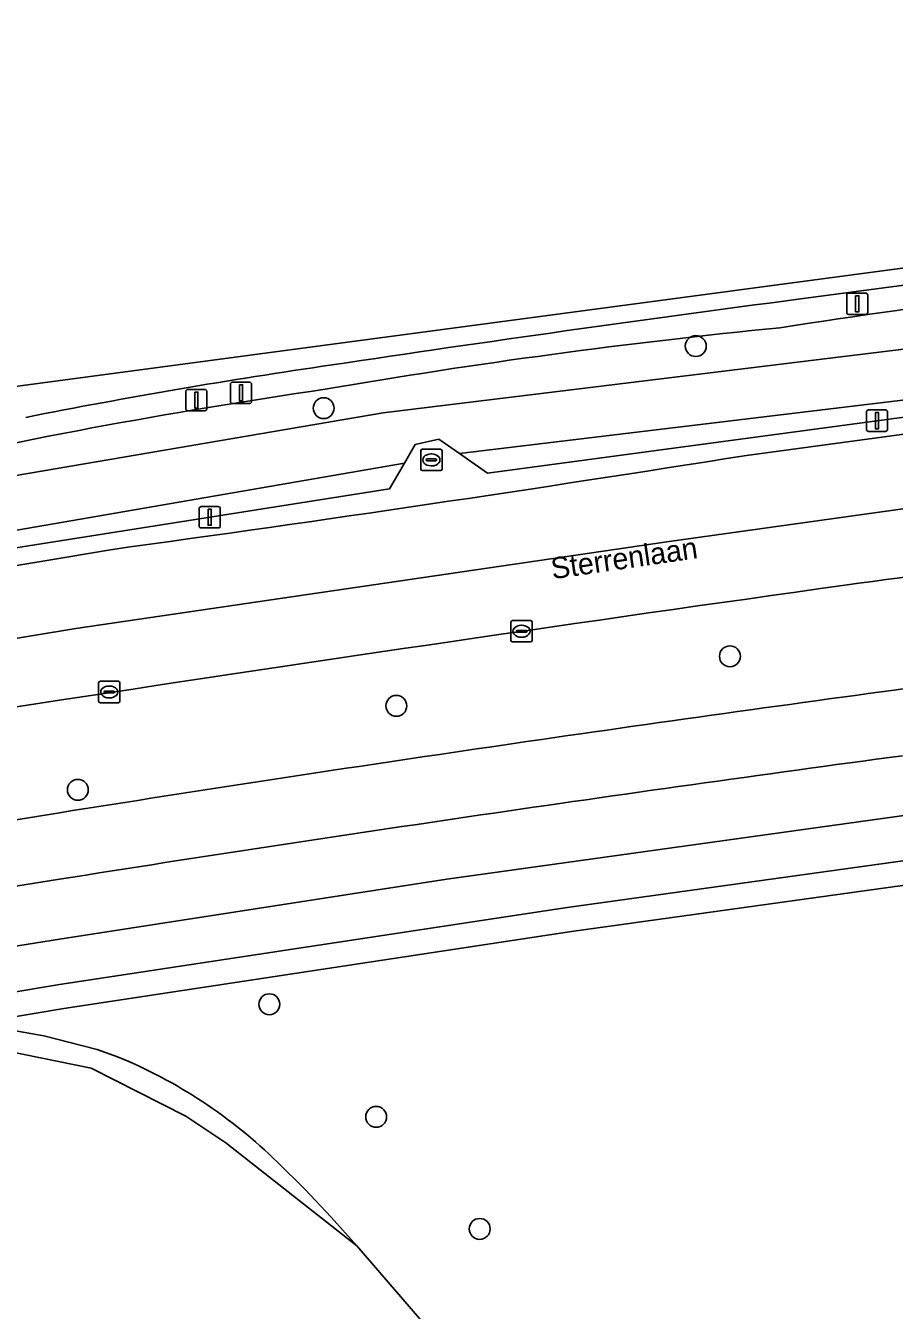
# Model space of a CAD drawing. Extents: x 162184 to 163154, y 385507 to 386516.
# Drawn here: x 162998.4 to 163039.1, y 386455.6 to 386515.8 of the extents above; entities that cross this region are included whole.
import ezdxf

# ---------------------------------------------------------------- set-up
doc = ezdxf.new("R2010")
doc.units = 0
for name, color, linetype in [('IMGEO_Berm_groen', 7, 'Continuous'), ('IMGEO_Boom', 7, 'Continuous'), ('IMGEO_Erf', 7, 'Continuous'), ('IMGEO_Fietspad_gesloten', 7, 'Continuous'), ('IMGEO_Groenvoorziening', 7, 'Continuous'), ('IMGEO_Hek', 7, 'Continuous'), ('IMGEO_Kolk', 7, 'Continuous'), ('IMGEO_Lichtmast', 7, 'Continuous'), ('IMGEO_Oever', 7, 'Continuous'), ('IMGEO_Openbare_ruimte_label', 7, 'Continuous'), ('IMGEO_OVBaan_gesloten', 7, 'Continuous'), ('IMGEO_Rijbaan_regionaal_gesloten', 7, 'Continuous'), ('IMGEO_Rioolput', 7, 'Continuous'), ('IMGEO_Verkeersbordpaal', 7, 'Continuous'), ('IMGEO_Voetpad_open', 7, 'Continuous'), ('IMGEO_Waterloop', 7, 'Continuous')]:
    doc.layers.add(name, color=color, linetype=linetype)

msp = doc.modelspace()

# ---------------------------------------------------------------- linework, layer by layer
at = {"layer": 'IMGEO_Berm_groen'}
for points in [[(163090.222, 386509.759), (163070.815, 386507.617), (163054.145, 386505.554), (163034.582, 386502.963)], [(163032.158, 386495.646), (163054.052, 386498.606), (163067.823, 386500.303), (163086.882, 386502.443), (163086.598, 386505.607), (163110.228, 386508.183)], [(163043.955, 386498.041), (163020.028, 386494.825), (163018.714, 386495.739), (163017.758, 386496.404), (163016.639, 386496.161), (163016.14, 386495.289), (163015.448, 386494.08), (162981.241, 386488.693)], [(162970.047, 386485.813), (163002.376, 386491.236)], [(163000, 386484.191), (162996.147, 386483.598), (162993.117, 386483.088), (162984.016, 386476.389), (162992.923, 386477.786), (163000, 386478.927)], [(163000, 386475.815), (162993.065, 386474.702), (162970.893, 386471.238), (162971.096, 386468.249), (162985.135, 386470.628), (163000, 386473.005), (163018.134, 386475.807), (163054.211, 386480.835), (163075.43, 386483.406)]]:
    msp.add_lwpolyline(points, dxfattribs=at)
for centre, radius, start, end in [((163094.389, 386112.599), 393.73, 95.64561, 98.86349), ((163189.638, 385323.227), 1189.882, 97.487605, 98.549119), ((163062.785, 386206.587), 296.467, 95.62563, 99.77933), ((163053.692, 386217.583), 285.258, 98.25128, 101.17438), ((163051.566, 386229.363), 272.212, 98.2663, 102.92433), ((162803.899, 387934.375), 1456.723, 277.830836, 279.015014), ((163347.283, 384227.232), 2283.554, 96.773947, 97.815169), ((163222.442, 385239.623), 1258.47, 96.248667, 98.377933), ((163427.349, 383694.382), 2822.35, 97.954577, 98.709003), ((163261.094, 384836.06), 1663.485, 97.669768, 99.030263), ((163269.625, 384772.083), 1724.935, 97.668076, 98.992794)]:
    msp.add_arc(centre, radius, start, end, dxfattribs=at)
at = {"layer": 'IMGEO_Boom'}
for centre in [(163029.784, 386500.768), (163012.362, 386497.863), (163031.384, 386486.246), (163015.765, 386483.926), (163000.853, 386479.998), (163009.818, 386469.958), (163014.82, 386464.688), (163019.668, 386459.443)]:
    msp.add_circle(centre, 0.489, dxfattribs=at)
at = {"layer": 'IMGEO_Erf'}
for points in [[(163002.712, 386467.501), (163001.756, 386467.842), (162999.262, 386468.477), (162997.489, 386468.786), (162995.824, 386469.032), (162993.927, 386469.309), (162992.151, 386469.571), (162989.841, 386469.185), (162937.766, 386460.481), (162934.477, 386459.931), (162894.907, 386453.027), (162819.461, 386440.236), (162799.345, 386437.091), (162771.737, 386433.026), (162747.295, 386430.111), (162736.141, 386429.087), (162728.219, 386428.267), (162728.615, 386423.374), (162731.201, 386390.943), (162756.092, 386378.524)], [(163040.166, 386426.923), (163038.926, 386425.84), (163037.419, 386427.543), (163038.66, 386428.736), (163037.001, 386430.691), (163033.145, 386427.421), (163031.636, 386429.187), (163035.876, 386432.926), (163034.57, 386434.717), (163013.916, 386458.655), (163012.707, 386459.987), (163011.476, 386461.297), (163010.203, 386462.563)]]:
    msp.add_lwpolyline(points, dxfattribs=at)
msp.add_arc((162993.83, 386445.876), 23.378, 45.54417, 67.67081, dxfattribs=at)
at = {"layer": 'IMGEO_Fietspad_gesloten'}
for points in [[(163000, 386478.927), (162992.923, 386477.786), (162984.016, 386476.389), (162973.162, 386474.527), (162970.991, 386474.218), (162967.61, 386473.691), (162967.159, 386478.639), (162965.579, 386478.378), (162964.188, 386478.149)], [(162943.022, 386474.606), (162940.739, 386474.161), (162940.215, 386474.058), (162940.947, 386469.283), (162937.644, 386468.676), (162936.93, 386465.635), (162940.825, 386466.29), (162967.915, 386470.753), (162970.182, 386471.127), (162970.893, 386471.238), (162993.065, 386474.702), (163000, 386475.815)]]:
    msp.add_lwpolyline(points, dxfattribs=at)
for centre, radius, start, end in [((163222.442, 385239.623), 1258.47, 96.248667, 98.377933), ((163261.094, 384836.06), 1663.485, 97.669768, 99.030263), ((163269.625, 384772.083), 1724.935, 97.668076, 98.992794)]:
    msp.add_arc(centre, radius, start, end, dxfattribs=at)
at = {"layer": 'IMGEO_Groenvoorziening'}
for points in [[(163148.17, 386456.302), (163147.38, 386459.934), (163140.941, 386485.551), (163140.457, 386487.982), (163129.35, 386486.788), (163090.875, 386483.003), (163063.946, 386479.919), (163050.151, 386478.158), (163023.761, 386474.484), (163000, 386470.883), (162992.151, 386469.571), (162993.927, 386469.309), (162995.824, 386469.032), (163000.202, 386469.764), (163023.963, 386473.365), (163050.353, 386477.039)], [(163101.352, 386469.525), (163102.023, 386467.976), (163104.974, 386471.053), (163104.018, 386472.31), (163115.143, 386481.322), (163129.854, 386465.873), (163146.377, 386449.712), (163146.735, 386451.276), (163146.956, 386453.171), (163146.943, 386455.114), (163146.768, 386456.622), (163139.537, 386486.568), (163091.077, 386481.884), (163064.148, 386478.8), (163050.353, 386477.039), (163023.963, 386473.365), (163000.202, 386469.764), (162995.824, 386469.032), (162997.489, 386468.786), (162999.262, 386468.477), (163001.756, 386467.842), (163002.712, 386467.501)], [(163010.203, 386462.563), (163011.476, 386461.297), (163012.707, 386459.987), (163013.916, 386458.655), (163034.57, 386434.717), (163035.876, 386432.926), (163031.636, 386429.187), (163033.145, 386427.421), (163037.001, 386430.691), (163038.66, 386428.736), (163037.419, 386427.543), (163038.926, 386425.84), (163040.166, 386426.923)]]:
    msp.add_lwpolyline(points, dxfattribs=at)
msp.add_arc((162993.83, 386445.876), 23.378, 45.54417, 67.67081, dxfattribs=at)
at = {"layer": 'IMGEO_Hek'}
for points in [[(162990.043, 386468.066), (162994.056, 386468.152), (162997.496, 386467.771), (163001.47, 386466.971), (163005.912, 386464.716), (163007.778, 386463.471)], [(163013.916, 386458.655), (163007.778, 386463.471)], [(163013.916, 386458.655), (163034.57, 386434.717)]]:
    msp.add_lwpolyline(points, dxfattribs=at)
at = {"layer": 'IMGEO_Kolk'}
for p, q in [((163021.126, 386486.992), (163021.126, 386487.844)), ((163021.201, 386487.918), (163022.053, 386487.918)), ((163021.614, 386487.698), (163021.639, 386487.698)), ((163022.127, 386487.844), (163022.127, 386486.992)), ((163021.385, 386487.412), (163021.385, 386487.424)), ((163021.823, 386487.375), (163021.425, 386487.375)), ((163021.428, 386487.461), (163021.826, 386487.461)), ((163021.637, 386487.138), (163021.612, 386487.138)), ((163021.869, 386487.424), (163021.869, 386487.412)), ((163022.053, 386486.918), (163021.201, 386486.918)), ((163001.821, 386484.15), (163001.821, 386485.002)), ((163001.896, 386485.076), (163002.748, 386485.076)), ((163002.309, 386484.856), (163002.334, 386484.856)), ((163002.822, 386485.002), (163002.822, 386484.15)), ((163002.08, 386484.57), (163002.08, 386484.582)), ((163002.518, 386484.533), (163002.12, 386484.533)), ((163002.123, 386484.619), (163002.521, 386484.619)), ((163002.332, 386484.296), (163002.307, 386484.296)), ((163002.564, 386484.582), (163002.564, 386484.57)), ((163002.748, 386484.076), (163001.896, 386484.076))]:
    msp.add_line(p, q, dxfattribs=at)
for points in [[(163021.126, 386486.992), (163021.126, 386487.844)], [(163021.201, 386487.918), (163022.053, 386487.918)], [(163022.127, 386487.844), (163022.127, 386486.992)], [(163022.053, 386486.918), (163021.201, 386486.918)], [(163001.821, 386484.15), (163001.821, 386485.002)], [(163001.896, 386485.076), (163002.748, 386485.076)], [(163002.822, 386485.002), (163002.822, 386484.15)], [(163002.748, 386484.076), (163001.896, 386484.076)]]:
    msp.add_lwpolyline(points, dxfattribs=at)
for centre, radius, start, end in [((163021.203, 386487.842), 0.0765, 91.55205, 178.44795), ((163021.203, 386487.842), 0.0765, 91.55205, 178.44795), ((163022.051, 386487.842), 0.0765, 1.55205, 88.44795), ((163022.051, 386487.842), 0.0765, 1.55205, 88.44795), ((163021.425, 386487.421), 0.0403, 85.87752, 175.75265), ((163021.422, 386487.411), 0.0366, 178.93798, 274.71019), ((163021.826, 386487.418), 0.043, 264.86636, 352.45326), ((163021.83, 386487.423), 0.0386, 1.73085, 96.63898), ((163021.203, 386486.994), 0.0765, 181.55205, 268.44795), ((163021.203, 386486.994), 0.0765, 181.55205, 268.44795), ((163022.051, 386486.994), 0.0765, 271.55205, 358.44795), ((163022.051, 386486.994), 0.0765, 271.55205, 358.44795), ((163001.898, 386485), 0.0765, 91.55205, 178.44795), ((163001.898, 386485), 0.0765, 91.55205, 178.44795), ((163002.746, 386485), 0.0765, 1.55205, 88.44795), ((163002.746, 386485), 0.0765, 1.55205, 88.44795), ((163001.898, 386484.152), 0.0765, 181.55205, 268.44795), ((163001.898, 386484.152), 0.0765, 181.55205, 268.44795), ((163002.12, 386484.579), 0.0403, 85.87752, 175.75265), ((163002.117, 386484.569), 0.0366, 178.93798, 274.71019), ((163002.521, 386484.576), 0.043, 264.86636, 352.45326), ((163002.525, 386484.581), 0.0386, 1.73085, 96.63898), ((163002.746, 386484.152), 0.0765, 271.55205, 358.44795), ((163002.746, 386484.152), 0.0765, 271.55205, 358.44795)]:
    msp.add_arc(centre, radius, start, end, dxfattribs=at)
for centre, major_axis, ratio, start_param, end_param in [((163021.613, 386487.418), (-0.387, 0.002), 0.722429, 4.712389, 7.853982), ((163021.638, 386487.418), (-0.39, 0.002), 0.717154, 1.570796, 4.712389), ((163002.308, 386484.576), (-0.387, 0.002), 0.722429, 4.712389, 7.853982), ((163002.333, 386484.576), (-0.39, 0.002), 0.717154, 1.570796, 4.712389)]:
    msp.add_ellipse(centre, major_axis=major_axis, ratio=ratio, start_param=start_param, end_param=end_param, dxfattribs=at)
at = {"layer": 'IMGEO_Lichtmast'}
for p, q in [((163036.85, 386502.35), (163036.85, 386503.15)), ((163036.85, 386503.15), (163036.85, 386502.35)), ((163036.95, 386503.25), (163037.74, 386503.25)), ((163037.74, 386503.25), (163036.95, 386503.25)), ((163037.84, 386503.15), (163037.84, 386502.35)), ((163037.84, 386502.35), (163037.84, 386503.15)), ((163037.74, 386502.25), (163036.95, 386502.25)), ((163036.95, 386502.25), (163037.74, 386502.25)), ((163005.905, 386497.84), (163005.905, 386498.64)), ((163005.905, 386498.64), (163005.905, 386497.84)), ((163006.005, 386498.74), (163006.795, 386498.74)), ((163006.795, 386498.74), (163006.005, 386498.74)), ((163006.895, 386498.64), (163006.895, 386497.84)), ((163006.895, 386497.84), (163006.895, 386498.64)), ((163006.795, 386497.74), (163006.005, 386497.74)), ((163006.005, 386497.74), (163006.795, 386497.74)), ((163037.774, 386496.877), (163037.774, 386497.677)), ((163037.774, 386497.677), (163037.774, 386496.877)), ((163037.874, 386497.777), (163038.664, 386497.777)), ((163038.664, 386497.777), (163037.874, 386497.777)), ((163038.764, 386497.677), (163038.764, 386496.877)), ((163038.764, 386496.877), (163038.764, 386497.677)), ((163038.664, 386496.777), (163037.874, 386496.777)), ((163037.874, 386496.777), (163038.664, 386496.777)), ((163006.532, 386492.354), (163006.532, 386493.154)), ((163006.532, 386493.154), (163006.532, 386492.354)), ((163006.632, 386493.254), (163007.422, 386493.254)), ((163007.422, 386493.254), (163006.632, 386493.254)), ((163007.522, 386493.154), (163007.522, 386492.354)), ((163007.522, 386492.354), (163007.522, 386493.154)), ((163007.422, 386492.254), (163006.632, 386492.254)), ((163006.632, 386492.254), (163007.422, 386492.254))]:
    msp.add_line(p, q, dxfattribs=at)
for points in [[(163037.27, 386503.125), (163037.42, 386503.125), (163037.42, 386502.375), (163037.27, 386502.375), (163037.27, 386503.125)], [(163006.325, 386498.615), (163006.475, 386498.615), (163006.475, 386497.865), (163006.325, 386497.865), (163006.325, 386498.615)], [(163038.194, 386497.652), (163038.344, 386497.652), (163038.344, 386496.902), (163038.194, 386496.902), (163038.194, 386497.652)], [(163006.952, 386493.129), (163007.102, 386493.129), (163007.102, 386492.379), (163006.952, 386492.379), (163006.952, 386493.129)]]:
    msp.add_lwpolyline(points, dxfattribs=at)
for centre, start, end in [((163036.95, 386503.15), 90, 180), ((163036.95, 386503.15), 90, 180), ((163037.74, 386503.15), 0, 90), ((163037.74, 386503.15), 360, 90), ((163036.95, 386502.35), 180, 270), ((163036.95, 386502.35), 180, 270), ((163037.74, 386502.35), 270, 0), ((163037.74, 386502.35), 270, 0), ((163006.005, 386498.64), 90, 180), ((163006.005, 386498.64), 90, 180), ((163006.795, 386498.64), 0, 90), ((163006.795, 386498.64), 360, 90), ((163006.005, 386497.84), 180, 270), ((163006.005, 386497.84), 180, 270), ((163006.795, 386497.84), 270, 0), ((163006.795, 386497.84), 270, 0), ((163037.874, 386497.677), 90, 180), ((163037.874, 386497.677), 90, 180), ((163038.664, 386497.677), 0, 90), ((163038.664, 386497.677), 360, 90), ((163037.874, 386496.877), 180, 270), ((163037.874, 386496.877), 180, 270), ((163038.664, 386496.877), 270, 0), ((163038.664, 386496.877), 270, 0), ((163006.632, 386493.154), 90, 180), ((163006.632, 386493.154), 90, 180), ((163007.422, 386493.154), 0, 90), ((163007.422, 386493.154), 360, 90), ((163006.632, 386492.354), 180, 270), ((163006.632, 386492.354), 180, 270), ((163007.422, 386492.354), 270, 0), ((163007.422, 386492.354), 270, 0)]:
    msp.add_arc(centre, 0.1, start, end, dxfattribs=at)
at = {"layer": 'IMGEO_Oever'}
for points in [[(162990.682, 386494.679), (162980.783, 386492.343), (162980.481, 386491.728), (163015.153, 386497.65), (163081.749, 386505.788)], [(163059.035, 386500.072), (163082.039, 386502.808), (163081.986, 386503.355), (163018.714, 386495.739), (163020.028, 386494.825), (163043.955, 386498.041)], [(163015.448, 386494.08), (163016.14, 386495.289), (162980.287, 386489.093)], [(162981.241, 386488.693), (163015.448, 386494.08)]]:
    msp.add_lwpolyline(points, dxfattribs=at)
for centre, radius, start, end in [((163094.389, 386112.599), 393.73, 95.64561, 98.86349), ((163062.785, 386206.587), 296.467, 95.62563, 99.77933), ((163051.566, 386229.363), 272.212, 98.2663, 102.92433)]:
    msp.add_arc(centre, radius, start, end, dxfattribs=at)
at = {"layer": 'IMGEO_OVBaan_gesloten'}
for points in [[(163151.449, 386504.907), (163151.318, 386508.228), (163148.513, 386508.099), (163146.894, 386507.986), (163136.939, 386507.372), (163133.578, 386507.17), (163131.467, 386506.893), (163109.419, 386504.774), (163087.342, 386502.493), (163086.882, 386502.443), (163067.823, 386500.303), (163054.052, 386498.606), (163032.158, 386495.646)], [(163002.376, 386491.236), (162970.047, 386485.813), (162970.266, 386482.514), (163000.765, 386487.548), (163011.61, 386489.136), (163028.432, 386491.599), (163044.181, 386493.807), (163067.911, 386496.806), (163111.223, 386501.762), (163137.278, 386504.089), (163149.432, 386504.816), (163151.449, 386504.907)], [(163151.581, 386501.583), (163151.449, 386504.907), (163149.432, 386504.816), (163137.278, 386504.089), (163111.223, 386501.762), (163067.911, 386496.806), (163044.181, 386493.807), (163028.432, 386491.599), (163011.61, 386489.136), (163000.765, 386487.548), (162970.266, 386482.514), (162970.485, 386479.218), (162971.441, 386479.448), (162977.877, 386480.489), (162993.117, 386483.088), (162996.147, 386483.598), (163000, 386484.191)]]:
    msp.add_lwpolyline(points, dxfattribs=at)
for centre, radius, start, end in [((162803.899, 387934.375), 1456.723, 277.830836, 279.015014), ((163347.283, 384227.232), 2283.554, 96.773947, 97.815169), ((163427.349, 383694.382), 2822.35, 97.954577, 98.709003)]:
    msp.add_arc(centre, radius, start, end, dxfattribs=at)
at = {"layer": 'IMGEO_Rijbaan_regionaal_gesloten'}
for points in [[(163151.143, 386512.645), (163151.019, 386515.766), (163078.776, 386509.651), (162984.689, 386497.111), (162974.454, 386495.361)], [(163034.582, 386502.963), (163054.145, 386505.554), (163070.815, 386507.617), (163090.222, 386509.759)]]:
    msp.add_lwpolyline(points, dxfattribs=at)
for centre, radius, start, end in [((163189.638, 385323.227), 1189.882, 97.487605, 98.549119), ((163053.692, 386217.583), 285.258, 98.25128, 101.17438)]:
    msp.add_arc(centre, radius, start, end, dxfattribs=at)
at = {"layer": 'IMGEO_Rioolput'}
for p, q in [((163016.906, 386495.014), (163016.906, 386495.866)), ((163016.981, 386495.94), (163017.833, 386495.94)), ((163017.394, 386495.72), (163017.419, 386495.72)), ((163017.907, 386495.866), (163017.907, 386495.014)), ((163017.833, 386494.94), (163016.981, 386494.94)), ((163017.165, 386495.434), (163017.165, 386495.446)), ((163017.603, 386495.397), (163017.205, 386495.397)), ((163017.208, 386495.483), (163017.606, 386495.483)), ((163017.417, 386495.16), (163017.392, 386495.16)), ((163017.649, 386495.446), (163017.649, 386495.434))]:
    msp.add_line(p, q, dxfattribs=at)
for points in [[(163016.906, 386495.014), (163016.906, 386495.866)], [(163016.981, 386495.94), (163017.833, 386495.94)], [(163017.907, 386495.866), (163017.907, 386495.014)], [(163017.833, 386494.94), (163016.981, 386494.94)]]:
    msp.add_lwpolyline(points, dxfattribs=at)
for centre, radius, start, end in [((163016.983, 386495.864), 0.0765, 91.55205, 178.44795), ((163016.983, 386495.864), 0.0765, 91.55205, 178.44795), ((163017.831, 386495.864), 0.0765, 1.55205, 88.44795), ((163017.831, 386495.864), 0.0765, 1.55205, 88.44795), ((163016.983, 386495.016), 0.0765, 181.55205, 268.44795), ((163016.983, 386495.016), 0.0765, 181.55205, 268.44795), ((163017.205, 386495.443), 0.0403, 85.87752, 175.75265), ((163017.202, 386495.433), 0.0366, 178.93798, 274.71019), ((163017.606, 386495.44), 0.043, 264.86636, 352.45326), ((163017.61, 386495.445), 0.0386, 1.73085, 96.63898), ((163017.831, 386495.016), 0.0765, 271.55205, 358.44795), ((163017.831, 386495.016), 0.0765, 271.55205, 358.44795)]:
    msp.add_arc(centre, radius, start, end, dxfattribs=at)
for centre, major_axis, ratio, start_param, end_param in [((163017.393, 386495.44), (-0.387, 0.002), 0.722429, 4.712389, 7.853982), ((163017.418, 386495.44), (-0.39, 0.002), 0.717154, 1.570796, 4.712389)]:
    msp.add_ellipse(centre, major_axis=major_axis, ratio=ratio, start_param=start_param, end_param=end_param, dxfattribs=at)
at = {"layer": 'IMGEO_Verkeersbordpaal'}
for p, q in [((163007.994, 386498.18), (163007.994, 386498.98)), ((163007.994, 386498.98), (163007.994, 386498.18)), ((163008.094, 386499.08), (163008.884, 386499.08)), ((163008.884, 386499.08), (163008.094, 386499.08)), ((163008.984, 386498.98), (163008.984, 386498.18)), ((163008.984, 386498.18), (163008.984, 386498.98)), ((163008.884, 386498.08), (163008.094, 386498.08)), ((163008.094, 386498.08), (163008.884, 386498.08))]:
    msp.add_line(p, q, dxfattribs=at)
msp.add_lwpolyline([(163008.414, 386498.955), (163008.564, 386498.955), (163008.564, 386498.205), (163008.414, 386498.205), (163008.414, 386498.955)], dxfattribs=at)
for centre, start, end in [((163008.094, 386498.98), 90, 180), ((163008.094, 386498.98), 90, 180), ((163008.884, 386498.98), 0, 90), ((163008.884, 386498.98), 360, 90), ((163008.094, 386498.18), 180, 270), ((163008.094, 386498.18), 180, 270), ((163008.884, 386498.18), 270, 0), ((163008.884, 386498.18), 270, 0)]:
    msp.add_arc(centre, 0.1, start, end, dxfattribs=at)
at = {"layer": 'IMGEO_Voetpad_open'}
for points in [[(163135.322, 386492.563), (163129.62, 386491.92), (163130.042, 386489.015), (163118.753, 386487.983), (163113.578, 386487.587), (163075.43, 386483.406), (163054.211, 386480.835), (163018.134, 386475.807), (163000, 386473.005), (162985.135, 386470.628), (162971.096, 386468.249), (162968.162, 386467.751), (162941.305, 386463.199), (162937.49, 386462.555), (162937.766, 386460.481), (162989.841, 386469.185)], [(162989.841, 386469.185), (162992.151, 386469.571), (163000, 386470.883), (163023.761, 386474.484), (163050.151, 386478.158), (163063.946, 386479.919), (163090.875, 386483.003), (163129.35, 386486.788), (163140.457, 386487.982), (163140.401, 386488.482)]]:
    msp.add_lwpolyline(points, dxfattribs=at)
at = {"layer": 'IMGEO_Waterloop'}
for points in [[(163081.986, 386503.355), (163081.749, 386505.788), (163015.153, 386497.65), (162980.481, 386491.728), (162979.501, 386489.734)], [(162980.287, 386489.093), (163016.14, 386495.289), (163016.639, 386496.161), (163017.758, 386496.404), (163018.714, 386495.739), (163081.986, 386503.355)]]:
    msp.add_lwpolyline(points, dxfattribs=at)

# ---------------------------------------------------------------- texts
at = {"layer": 'IMGEO_Openbare_ruimte_label'}
msp.add_text('Sterrenlaan', height=1, rotation=8.27589, dxfattribs=at).set_placement((163023.081, 386489.852))

doc.saveas('drawing.dxf')
